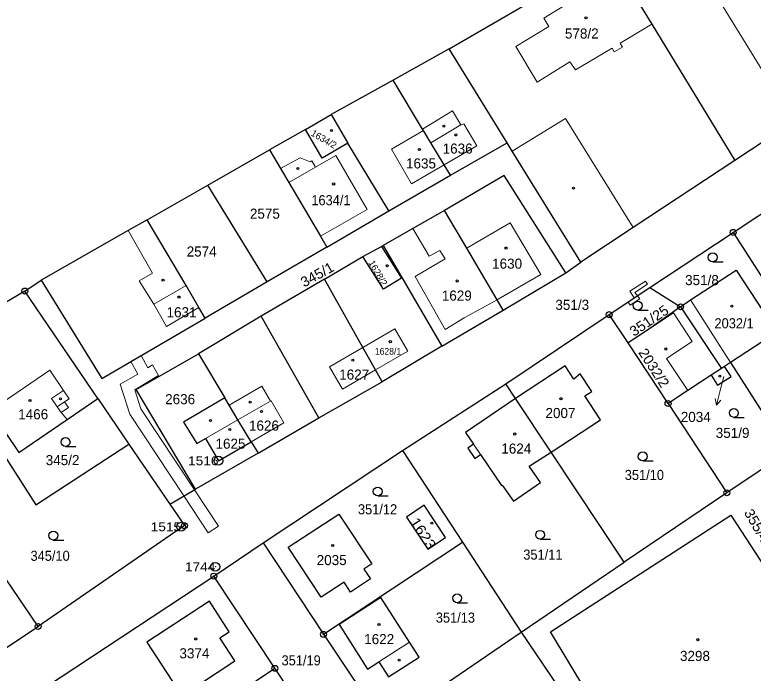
# Model space of a CAD drawing. Extents: x -679733 to -673243, y -1075091 to -1066557.
# Drawn here: x -675985.8 to -675861.3, y -1072667 to -1072556 of the extents above; entities that cross this region are included whole.
import ezdxf
from ezdxf.enums import TextEntityAlignment as Align

# ---------------------------------------------------------------- set-up
doc = ezdxf.new("R2010")
doc.units = 0
doc.header["$LTSCALE"] = 0.68
for name, color, linetype, lineweight in [('1', 7, 'Continuous', 25), ('13', 7, 'Continuous', 13), ('3', 7, 'Continuous', 25), ('4', 7, 'Continuous', 13), ('5', 7, 'Continuous', 25), ('7', 7, 'Continuous', 13), ('8', 7, 'Continuous', 25)]:
    doc.layers.add(name, color=color, linetype=linetype, lineweight=lineweight)
doc.layers.add('2', color=7, linetype='Continuous')

msp = doc.modelspace()

# ---------------------------------------------------------------- linework, layer by layer
at = {"layer": '1'}
for p, q in [((-675912.55, -1072561.77), (-675885.46, -1072546.01)), ((-675912.55, -1072561.77), (-675922.01, -1072567.03)), ((-675936.79, -1072575.33), (-675932.43, -1072572.8)), ((-675922.74, -1072589.04), (-675912.3, -1072583.04)), ((-675943.26, -1072601.01), (-675953.27, -1072584.73)), ((-675923.67, -1072594.9), (-675913.76, -1072611.86)), ((-675892.89, -1072599.49), (-675890.34, -1072597.72)), ((-675984.09, -1072602.58), (-675981.32, -1072600.73)), ((-675933.55, -1072600.6), (-675944.25, -1072606.79)), ((-675878.69, -1072601.99), (-675873.53, -1072605.24)), ((-675873.53, -1072605.24), (-675866.62, -1072615.62)), ((-675857.3, -1072609.52), (-675865.12, -1072614.63)), ((-675913.76, -1072611.86), (-675923.85, -1072617.88)), ((-675954.8, -1072613.18), (-675950.4, -1072620.56)), ((-675865.12, -1072614.63), (-675866.12, -1072615.29)), ((-675934.51, -1072623.93), (-675923.85, -1072617.88)), ((-675901.34, -1072620.71), (-675903.02, -1072618.22)), ((-675971.78, -1072620.68), (-675966.54, -1072628.38)), ((-675895.35, -1072629.73), (-675901.34, -1072620.71)), ((-675875.64, -1072621.54), (-675865.73, -1072636.59)), ((-675944.77, -1072629.9), (-675955.35, -1072635.99))]:
    msp.add_line(p, q, dxfattribs=at)
for points in [[(-675814.67, -1072559.62), (-675803.25, -1072552.13), (-675806.92, -1072542.65), (-675864.4, -1072580.56)], [(-675885.46, -1072546.01), (-675883.81, -1072548.72), (-675878.39, -1072557.61), (-675864.4, -1072580.56)], [(-675912.3, -1072583.04), (-675902.79, -1072577.57), (-675912.55, -1072561.77)], [(-675864.66, -1072592.69), (-675856.32, -1072587.21), (-675842.32, -1072577.91), (-675835.5, -1072573.38), (-675818.38, -1072562.07)], [(-675912.3, -1072583.04), (-675913.39, -1072581.3), (-675915.62, -1072577.6), (-675916.88, -1072575.52), (-675917.03, -1072575.27), (-675922.01, -1072567.03), (-675932.43, -1072572.8), (-675929.64, -1072577.67)], [(-675929.64, -1072577.67), (-675933.98, -1072580.18), (-675936.79, -1072575.33), (-675942.85, -1072578.79)], [(-675933.17, -1072595.16), (-675922.74, -1072589.04), (-675929.64, -1072577.67)], [(-675890.34, -1072597.72), (-675901.9, -1072579), (-675902.79, -1072577.57)], [(-675963.48, -1072590.55), (-675953.27, -1072584.73), (-675942.85, -1072578.79)], [(-675942.85, -1072578.79), (-675941, -1072581.91), (-675939.61, -1072584.25), (-675934.23, -1072593.31), (-675933.17, -1072595.16)], [(-675864.4, -1072580.56), (-675881.54, -1072591.86), (-675890.34, -1072597.72)], [(-675892.89, -1072599.49), (-675903.25, -1072583.12), (-675913.32, -1072588.98)], [(-675913.32, -1072588.98), (-675918.66, -1072592.03), (-675923.67, -1072594.9)], [(-675903.47, -1072605.78), (-675904.48, -1072604.05), (-675909.58, -1072595.36), (-675913.32, -1072588.98)], [(-675963.48, -1072590.55), (-675966.66, -1072592.36), (-675981.32, -1072600.73)], [(-675953.67, -1072607.15), (-675954.76, -1072605.36), (-675956.92, -1072601.65), (-675963.48, -1072590.55)], [(-675885.57, -1072606.55), (-675878.69, -1072601.99), (-675864.66, -1072592.69)], [(-675864.66, -1072592.69), (-675854.92, -1072607.82), (-675845.09, -1072622.88), (-675836.3, -1072636.44), (-675830.26, -1072645.77)], [(-675933.17, -1072595.16), (-675943.26, -1072601.01), (-675953.67, -1072607.15)], [(-675933.55, -1072600.6), (-675927.08, -1072596.78), (-675923.98, -1072595.05), (-675923.67, -1072594.9)], [(-675923.98, -1072595.05), (-675920.61, -1072600.43), (-675923.64, -1072602.25), (-675927.08, -1072596.78)], [(-675913.76, -1072611.86), (-675903.47, -1072605.78), (-675892.89, -1072599.49)], [(-675873.53, -1072605.24), (-675871.88, -1072604.08), (-675864.17, -1072599.05), (-675857.3, -1072609.52)], [(-675981.32, -1072600.73), (-675971.14, -1072617.3), (-675953.67, -1072607.15)], [(-675923.85, -1072617.88), (-675924.98, -1072615.87), (-675927.1, -1072612.09), (-675933.55, -1072600.6)], [(-675998.13, -1072610.7), (-675989.91, -1072622.75), (-675985.11, -1072629.8), (-675976.95, -1072624.25), (-675971.78, -1072620.68), (-675984.09, -1072602.58)], [(-675984.09, -1072602.58), (-675994.71, -1072608.82), (-675998.13, -1072610.7)], [(-675873.53, -1072605.24), (-675879.08, -1072609.15), (-675882.39, -1072611.33)], [(-675945.91, -1072627.99), (-675944.77, -1072629.9), (-675934.51, -1072623.93), (-675944.25, -1072606.79), (-675954.8, -1072613.18)], [(-675920.42, -1072629.48), (-675903.02, -1072618.22), (-675885.57, -1072606.55)], [(-675875.64, -1072621.54), (-675882.39, -1072611.33), (-675885.57, -1072606.55)], [(-675999.59, -1072611.51), (-675982.22, -1072638.63), (-675966.54, -1072628.38)], [(-675955.35, -1072635.99), (-675965.32, -1072619.16), (-675954.8, -1072613.18)], [(-675865.12, -1072614.63), (-675860.11, -1072622.46), (-675855.16, -1072629.52)], [(-675895.35, -1072629.73), (-675887.04, -1072624.27), (-675889.67, -1072620.27), (-675888.5, -1072619.5), (-675890.44, -1072616.56), (-675891.55, -1072617.41), (-675893, -1072615.2), (-675901.34, -1072620.71)], [(-675866.12, -1072615.29), (-675866.62, -1072615.62), (-675868.38, -1072616.77)], [(-675868.38, -1072616.77), (-675867.28, -1072618.44), (-675865.02, -1072616.96), (-675866.12, -1072615.29)], [(-675868.38, -1072616.77), (-675872.32, -1072619.36), (-675875.64, -1072621.54)], [(-675995.34, -1072664.29), (-675993.59, -1072666.86), (-675981.86, -1072659.13), (-676010.24, -1072617.35)], [(-675950.4, -1072620.56), (-675957.32, -1072624.69), (-675955.11, -1072628.3), (-675953.64, -1072627.45), (-675951.45, -1072631.19), (-675945.91, -1072627.99)], [(-675945.91, -1072627.99), (-675948.17, -1072624.29), (-675949.66, -1072621.8), (-675950.4, -1072620.56)], [(-675901.34, -1072620.71), (-675909.82, -1072626.41), (-675908.45, -1072628.42), (-675909.39, -1072629.07), (-675908.21, -1072630.79), (-675907.27, -1072630.15), (-675903.71, -1072635.36), (-675903.61, -1072635.29), (-675901.71, -1072638.01), (-675897.15, -1072634.83), (-675899.05, -1072632.11), (-675895.35, -1072629.73)], [(-675845.09, -1072622.88), (-675847.76, -1072624.57), (-675851.83, -1072627.29), (-675855.16, -1072629.52), (-675865.73, -1072636.59), (-675883.05, -1072648.27)], [(-675966.54, -1072628.38), (-675959.67, -1072638.48), (-675955.35, -1072635.99)], [(-676027.21, -1072699.92), (-676010.49, -1072689.05), (-675995.68, -1072679.29), (-675980.59, -1072669.35), (-675952.24, -1072650.63), (-675943.9, -1072645.03), (-675920.42, -1072629.48)], [(-675920.42, -1072629.48), (-675910.28, -1072644.91), (-675900.4, -1072660.07)], [(-675900.4, -1072660.07), (-675883.05, -1072648.27), (-675895.35, -1072629.73)], [(-675959.67, -1072638.48), (-675957.19, -1072642.13), (-675981.86, -1072659.13)], [(-675889.34, -1072670.21), (-675895.49, -1072660.01), (-675865.07, -1072640.36), (-675858.4, -1072650.51)], [(-675943.9, -1072645.03), (-675933.75, -1072660.45), (-675910.28, -1072644.91)], [(-675970.1, -1072685.1), (-675941.94, -1072666.18), (-675952.24, -1072650.63)], [(-675933.75, -1072660.45), (-675923.48, -1072675.82), (-675900.4, -1072660.07)], [(-675900.4, -1072660.07), (-675895.36, -1072667.58), (-675892.33, -1072672.12)], [(-675970.1, -1072685.1), (-675958.65, -1072702.36), (-675956.96, -1072701), (-675932.52, -1072682.5), (-675931.61, -1072681.79), (-675941.94, -1072666.18)]]:
    msp.add_lwpolyline(points, dxfattribs=at)
for points in [[(-675913.18, -1072644.1), (-675916.78, -1072638.69), (-675919.75, -1072640.68), (-675916.14, -1072646.08)], [(-675934.11, -1072654.19), (-675939.68, -1072645.77), (-675931.17, -1072640.18), (-675925.61, -1072648.56), (-675926.94, -1072649.44), (-675925.83, -1072651.12), (-675929.16, -1072653.34), (-675930.28, -1072651.65)], [(-675919.23, -1072661.76), (-675924.07, -1072654.23), (-675931.12, -1072658.82), (-675926.31, -1072666.34), (-675924.41, -1072665.11), (-675922.79, -1072667.64), (-675917.6, -1072664.3)], [(-675951.21, -1072661.04), (-675949.65, -1072660.02), (-675952.98, -1072654.84), (-675963.55, -1072661.76), (-675957.65, -1072670.8), (-675948.68, -1072664.94)]]:
    msp.add_lwpolyline(points, close=True, dxfattribs=at)
at = {"layer": '13'}
for points in [[(-675881.33, -1072603.74), (-675880.77, -1072603.37), (-675881.23, -1072602.8), (-675879.11, -1072601.43), (-675879.43, -1072600.93), (-675882.07, -1072602.62)], [(-675880.77, -1072603.37), (-675881.33, -1072603.74), (-675882.38, -1072604.44), (-675882.01, -1072604.94), (-675880.39, -1072603.88)], [(-675968.01, -1072618.3), (-675966.41, -1072623.31), (-675957.28, -1072637.11), (-675953.16, -1072643.34), (-675951.44, -1072642.21), (-675955.5, -1072636.07), (-675964.53, -1072622.41), (-675965.55, -1072619.24), (-675961.54, -1072616.8), (-675962.6, -1072615.02), (-675963.36, -1072615.51), (-675964.47, -1072613.42), (-675966.22, -1072614.44), (-675965.07, -1072616.6)]]:
    msp.add_lwpolyline(points, close=True, dxfattribs=at)
at = {"layer": '3'}
for p, q in [((-675868.113, -1072597.65), (-675866.363, -1072597.65)), ((-675880.753, -1072605.78), (-675879.003, -1072605.78)), ((-675864.543, -1072623.87), (-675862.793, -1072623.87)), ((-675977.233, -1072628.79), (-675975.483, -1072628.79)), ((-675879.913, -1072631.21), (-675878.163, -1072631.21)), ((-675924.593, -1072637.12), (-675922.843, -1072637.12)), ((-675979.303, -1072644.55), (-675977.553, -1072644.55)), ((-675897.213, -1072644.42), (-675895.463, -1072644.42)), ((-675911.203, -1072655.12), (-675909.453, -1072655.12))]:
    msp.add_line(p, q, dxfattribs=at)
for centre in [(-675868.1129, -1072596.8998), (-675880.7529, -1072605.0298), (-675864.5429, -1072623.1198), (-675977.2329, -1072628.0398), (-675879.9129, -1072630.4598), (-675924.5929, -1072636.3698), (-675979.3029, -1072643.7998), (-675897.2129, -1072643.6698), (-675911.2029, -1072654.3698)]:
    msp.add_circle(centre, 0.75, dxfattribs=at)
at = {"layer": '4'}
for p, q in [((-675859.34, -1072566.06), (-675868.39, -1072551.27)), ((-675895.73, -1072557.99), (-675901.32, -1072561.33)), ((-675883.71, -1072560.79), (-675878.39, -1072557.61)), ((-675883.33, -1072561.44), (-675883.71, -1072560.79)), ((-675901.32, -1072561.33), (-675897.69, -1072567.38)), ((-675891.27, -1072565.31), (-675885.09, -1072561.61)), ((-675885.09, -1072561.61), (-675884.7, -1072562.26)), ((-675884.7, -1072562.26), (-675883.33, -1072561.44)), ((-675897.69, -1072567.38), (-675892.19, -1072563.94)), ((-675892.19, -1072563.94), (-675891.27, -1072565.31)), ((-675911.98, -1072572.22), (-675917.03, -1072575.27)), ((-675910.57, -1072574.55), (-675911.98, -1072572.22)), ((-675901.9, -1072579), (-675892.95, -1072573.48)), ((-675892.95, -1072573.48), (-675881.54, -1072591.86)), ((-675915.62, -1072577.6), (-675910.57, -1072574.55)), ((-675910.05, -1072574.38), (-675910.57, -1072574.55)), ((-675907.91, -1072578.12), (-675910.05, -1072574.38)), ((-675916.88, -1072575.52), (-675922.3, -1072578.67)), ((-675913.39, -1072581.3), (-675907.91, -1072578.12)), ((-675935.1, -1072581.68), (-675931.68, -1072579.72)), ((-675931.68, -1072579.72), (-675926.39, -1072588.82)), ((-675922.3, -1072578.67), (-675918.92, -1072584.5)), ((-675941, -1072581.91), (-675937.7, -1072580.1)), ((-675937.7, -1072580.1), (-675935.97, -1072580.77)), ((-675935.97, -1072580.77), (-675935.72, -1072580.61)), ((-675935.72, -1072580.61), (-675935.1, -1072581.68)), ((-675939.61, -1072584.25), (-675935.1, -1072581.68)), ((-675918.92, -1072584.5), (-675913.39, -1072581.3)), ((-675926.39, -1072588.82), (-675934.23, -1072593.31)), ((-675902.24, -1072591.05), (-675909.4, -1072595.26)), ((-675897.1, -1072599.81), (-675902.24, -1072591.05)), ((-675915.9, -1072596.72), (-675918.66, -1072592.03)), ((-675966.66, -1072592.36), (-675962.55, -1072599.57)), ((-675914.14, -1072595.72), (-675915.9, -1072596.72)), ((-675913.25, -1072597.17), (-675914.14, -1072595.72)), ((-675909.4, -1072595.26), (-675909.58, -1072595.36)), ((-675918.31, -1072600.14), (-675913.25, -1072597.17)), ((-675962.55, -1072599.57), (-675964.8, -1072600.86)), ((-675904.3, -1072603.95), (-675897.1, -1072599.81)), ((-675964.8, -1072600.86), (-675962.34, -1072604.8)), ((-675913.23, -1072609.06), (-675918.31, -1072600.14)), ((-675962.34, -1072604.8), (-675956.92, -1072601.65)), ((-675960.24, -1072608.55), (-675962.34, -1072604.8)), ((-675904.48, -1072604.05), (-675910, -1072607.12)), ((-675904.3, -1072603.95), (-675904.48, -1072604.05)), ((-675865.12, -1072614.63), (-675871.88, -1072604.08)), ((-675954.76, -1072605.36), (-675960.24, -1072608.55)), ((-675910, -1072607.12), (-675913.23, -1072609.06)), ((-675879.08, -1072609.15), (-675874.72, -1072606.27)), ((-675874.72, -1072606.27), (-675871.57, -1072611.08)), ((-675927.1, -1072612.09), (-675921.71, -1072608.95)), ((-675921.71, -1072608.95), (-675919.53, -1072612.69)), ((-675932.73, -1072615.36), (-675927.1, -1072612.09)), ((-675871.57, -1072611.08), (-675875.91, -1072613.94)), ((-675919.53, -1072612.69), (-675924.98, -1072615.87)), ((-675875.91, -1072613.94), (-675872.32, -1072619.36)), ((-675989.91, -1072622.75), (-675979.91, -1072615.94)), ((-675979.91, -1072615.94), (-675977.6, -1072619.36)), ((-675930.55, -1072619.13), (-675932.73, -1072615.36)), ((-675924.98, -1072615.87), (-675930.55, -1072619.13)), ((-675977.6, -1072619.36), (-675979.58, -1072620.7)), ((-675976.65, -1072620.76), (-675977.6, -1072619.36)), ((-675949.66, -1072621.8), (-675944.13, -1072618.61)), ((-675944.13, -1072618.61), (-675942.68, -1072621.12)), ((-675979.58, -1072620.7), (-675978.63, -1072622.1)), ((-675977.39, -1072621.26), (-675976.65, -1072620.76)), ((-675978.63, -1072622.1), (-675977.39, -1072621.26)), ((-675977.99, -1072623.05), (-675978.63, -1072622.1)), ((-675976.75, -1072622.21), (-675977.99, -1072623.05)), ((-675977.39, -1072621.26), (-675976.75, -1072622.21)), ((-675948.17, -1072624.29), (-675942.68, -1072621.12)), ((-675942.68, -1072621.12), (-675942.59, -1072621.07)), ((-675940.43, -1072624.81), (-675942.59, -1072621.07)), ((-675977.99, -1072623.05), (-675976.95, -1072624.25)), ((-675953.64, -1072627.45), (-675948.17, -1072624.29)), ((-675945.91, -1072627.99), (-675940.43, -1072624.81)), ((-675908.45, -1072628.42), (-675907.27, -1072630.15)), ((-675924.41, -1072665.11), (-675919.23, -1072661.76))]:
    msp.add_line(p, q, dxfattribs=at)
msp.add_lwpolyline([(-675883.81, -1072548.72), (-675896.57, -1072556.57), (-675895.73, -1072557.99)], dxfattribs=at)
at = {"layer": '5'}
for centre in [(-675889.4768, -1072556.5192), (-675913.4468, -1072574.7792), (-675932.3768, -1072575.5192), (-675911.4268, -1072576.2592), (-675917.5768, -1072578.6992), (-675938.0668, -1072581.9092), (-675932.0268, -1072584.5292), (-675891.5768, -1072585.2192), (-675902.9568, -1072595.3292), (-675922.9968, -1072598.3092), (-675960.7968, -1072600.7292), (-675911.1868, -1072600.8792), (-675958.1168, -1072603.5892), (-675864.8968, -1072605.1292), (-675922.4768, -1072611.1092), (-675876.0068, -1072612.3492), (-675928.8068, -1072614.2392), (-675866.8968, -1072616.9392), (-675983.2368, -1072621.0192), (-675978.0868, -1072620.7392), (-675893.6868, -1072620.7292), (-675946.1068, -1072621.3192), (-675944.1968, -1072622.8892), (-675952.8068, -1072624.3992), (-675949.5268, -1072625.9192), (-675901.4968, -1072626.6792), (-675915.4668, -1072641.6992), (-675932.1868, -1072645.4692), (-675924.3768, -1072658.7992), (-675955.2868, -1072661.2292), (-675870.6268, -1072661.3492), (-675920.9968, -1072664.7992)]:
    msp.add_circle(centre, 0.175, dxfattribs=at)
at = {"layer": '7'}
msp.add_line((-675867.456, -1072621.812), (-675866.728, -1072620.961), dxfattribs=at)
msp.add_lwpolyline([(-675866.26, -1072616.96), (-675866.73, -1072618.9), (-675867.456, -1072621.812), (-675867.7, -1072620.719)], dxfattribs=at)
at = {"layer": '8'}
for centre, radius in [((-675864.66, -1072592.6899), 0.5), ((-675864.66, -1072592.6899), 0.0303), ((-675984.09, -1072602.5799), 0.5), ((-675984.09, -1072602.5799), 0.0303), ((-675873.53, -1072605.2399), 0.5), ((-675885.57, -1072606.5499), 0.5), ((-675873.53, -1072605.2399), 0.0303), ((-675885.57, -1072606.5499), 0.0303), ((-675875.64, -1072621.5399), 0.5), ((-675875.64, -1072621.5399), 0.0303), ((-675951.45, -1072631.1898), 0.75), ((-675951.45, -1072631.1898), 0.03), ((-675865.73, -1072636.5899), 0.5), ((-675865.73, -1072636.5899), 0.0303), ((-675957.75, -1072642.3198), 0.75), ((-675957.19, -1072642.1299), 0.5), ((-675957.19, -1072642.1299), 0.0303), ((-675957.75, -1072642.3198), 0.03), ((-675951.97, -1072649.0698), 0.75), ((-675951.97, -1072649.0698), 0.03), ((-675952.24, -1072650.6299), 0.5), ((-675952.24, -1072650.6299), 0.0303), ((-675981.86, -1072659.1299), 0.5), ((-675981.86, -1072659.1299), 0.0303), ((-675933.75, -1072660.4499), 0.5), ((-675933.75, -1072660.4499), 0.0303), ((-675941.94, -1072666.1799), 0.5), ((-675941.94, -1072666.1799), 0.0303)]:
    msp.add_circle(centre, radius, dxfattribs=at)

# ---------------------------------------------------------------- texts
at = {"layer": '2'}
for s, p in [('578/2', (-675893.03, -1072560.009)), ('1636', (-675913.65, -1072579.41)), ('1635', (-675919.83, -1072581.91)), ('2575', (-675946.15, -1072590.38)), ('2574', (-675956.81, -1072596.759)), ('1630', (-675905.31, -1072598.81)), ('1629', (-675913.79, -1072604.19)), ('351/3', (-675894.64, -1072605.749)), ('1631', (-675960.2, -1072606.999)), ('1627', (-675931.09, -1072617.509)), ('2636', (-675960.44, -1072621.66)), ('1466', (-675985.22, -1072624.2)), ('2007', (-675896.31, -1072623.989)), ('1626', (-675946.31, -1072626.11)), ('351/9', (-675867.6, -1072627.34)), ('1625', (-675951.95, -1072629.16)), ('1624', (-675903.76, -1072629.979)), ('345/2', (-675980.58, -1072631.93)), ('2035', (-675934.89, -1072648.779)), ('1622', (-675926.88, -1072662.11)), ('3374', (-675958.03, -1072664.499)), ('3298', (-675873.63, -1072664.94))]:
    msp.add_text(s, height=1.7, dxfattribs=at).set_placement(p)
for s, rotation, p in [('1634/2', 330, (-675935.975, -1072576.293)), ('1628/2', 300, (-675926.223, -1072597.805))]:
    msp.add_text(s, height=1.14, rotation=rotation, dxfattribs=at).set_placement(p)
at = {"layer": '2', "width": 0.95}
for s, height, p in [('1634/1', 1.7, (-675935.79, -1072588.11)), ('1628/1', 1.14, (-675925.08, -1072613.31)), ('351/10', 1.7, (-675882.94, -1072634.43)), ('351/12', 1.7, (-675927.93, -1072640.22)), ('345/10', 1.7, (-675983.14, -1072648.06)), ('351/11', 1.7, (-675900.05, -1072647.86)), ('351/13', 1.7, (-675914.8, -1072658.479)), ('351/19', 1.7, (-675940.81, -1072665.69))]:
    msp.add_text(s, height=height, dxfattribs=at).set_placement(p)
at = {"layer": '2'}
for s, rotation, width, p in [('345/1', 29, 1.05, (-675937.007, -1072601.993)), ('355/4', 300, 1.05, (-675862.896, -1072639.935)), ('1623', 303, 1.15, (-675919.232, -1072641.462))]:
    msp.add_text(s, height=1.7, rotation=rotation, dxfattribs=dict(at, width=width)).set_placement(p)
msp.add_text('351/8', height=1.7, dxfattribs=at).set_placement((-675869.92, -1072601.58), align=Align.CENTER)
at = {"layer": '2', "width": 1.05}
for s, rotation, p in [('351/25', 34, (-675878.3673, -1072608.2706)), ('2032/2', 303, (-675878.7321, -1072615.9911))]:
    msp.add_text(s, height=1.7, rotation=rotation, dxfattribs=at).set_placement(p, align=Align.CENTER)
at = {"layer": '2', "width": 0.95}
msp.add_text('2032/1', height=1.7, dxfattribs=at).set_placement((-675864.509, -1072608.86), align=Align.CENTER)
at = {"layer": '2'}
msp.add_text('2034', height=1.7, dxfattribs=at).set_placement((-675868.44, -1072624.653), align=Align.RIGHT)
at = {"layer": '8', "width": 1.15}
for s, p in [('1516', (-675951.449, -1072631.94)), ('1515', (-675957.749, -1072643.07)), ('1744', (-675951.969, -1072649.82))]:
    msp.add_text(s, height=1.5, dxfattribs=at).set_placement(p, align=Align.RIGHT)

doc.saveas('drawing.dxf')
